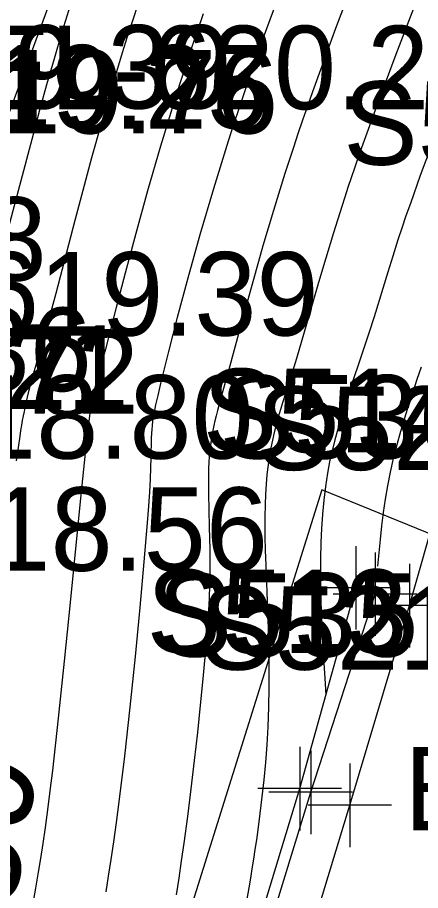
# Model space of a CAD drawing. Extents: x 1729869 to 1735532, y 648588 to 653771.
# Drawn here: x 1730636.33 to 1730655.64, y 653068 to 653109.85 of the extents above; entities that cross this region are included whole.
import ezdxf

# ---------------------------------------------------------------- set-up
doc = ezdxf.new("R2010")
doc.units = 0
for name, color, linetype in [('SURVEY - CENTERLINE - Preliminary', 7, 'Continuous'), ('SURVEY - CONTOURS - Index with Text', 7, 'Continuous'), ('SURVEY - CONTOURS - Intermediate with optional Text', 7, 'Continuous'), ('SURVEY - DRAINAGE - Area Shapes', 7, 'Continuous'), ('SURVEY - DTM - Breaklines', 7, 'Continuous'), ('SURVEY - DTM - Breaklines - Points - Elevations', 7, 'Continuous'), ('SURVEY - DTM - Breaklines - Points - Locators', 7, 'Continuous'), ('SURVEY - DTM - Breaklines - Points - Numbers', 7, 'Continuous'), ('SURVEY - NON-TRANSPORTATION - Features', 7, 'Continuous'), ('SURVEY - NON-TRANSPORTATION - Features - Points - Elevations', 7, 'Continuous'), ('SURVEY - NON-TRANSPORTATION - Features - Points - Locators', 7, 'Continuous'), ('SURVEY - NON-TRANSPORTATION - Features - Points - Numbers', 7, 'Continuous'), ('SURVEY - TRAFFIC CONTROL - Signs - Points - Elevations', 7, 'Continuous'), ('SURVEY - TRANSPORTATION - Features - Points - Elevations', 7, 'Continuous'), ('SURVEY - TRANSPORTATION - Roads - Points - Elevations', 7, 'Continuous'), ('SURVEY - UTILITIES - Cable (Underground) - Points - Elevations', 7, 'Continuous'), ('SURVEY - UTILITIES - Sanitary Sewer with Text', 7, 'Continuous')]:
    doc.layers.add(name, color=color, linetype=linetype)

msp = doc.modelspace()

# ---------------------------------------------------------------- linework, layer by layer
at = {"layer": 'SURVEY - CENTERLINE - Preliminary'}
msp.add_arc((1731958.547, 652320.011), 1603, 143.289961, 160.317279, dxfattribs=at)
at = {"layer": 'SURVEY - CONTOURS - Index with Text'}
for points in [[(1730642.104, 653110.463), (1730641.844, 653109.686), (1730641.592, 653108.915), (1730641.347, 653108.143), (1730640.829, 653106.443), (1730640.339, 653104.755), (1730639.881, 653103.115), (1730639.46, 653101.556), (1730639.08, 653100.115), (1730638.167, 653096.609), (1730637.887, 653095.558), (1730637.656, 653094.712), (1730637.41, 653093.844), (1730637.061, 653092.634), (1730636.947, 653092.224), (1730636.85, 653091.854), (1730636.8, 653091.655), (1730636.751, 653091.444), (1730636.687, 653091.153), (1730636.647, 653090.958), (1730636.606, 653090.752), (1730636.566, 653090.533), (1730636.525, 653090.3), (1730636.484, 653090.051), (1730636.442, 653089.786), (1730636.361, 653089.228), (1730636.276, 653088.599)], [(1730656.16, 653103.717), (1730655.627, 653102.269), (1730655.149, 653100.935), (1730654.94, 653100.331), (1730654.743, 653099.751), (1730654.557, 653099.188), (1730654.303, 653098.4), (1730654.065, 653097.639), (1730653.409, 653095.502), (1730653.163, 653094.723), (1730652.987, 653094.18), (1730652.816, 653093.668), (1730652.303, 653092.15), (1730652.136, 653091.643), (1730651.972, 653091.133), (1730651.817, 653090.63), (1730651.669, 653090.12), (1730651.53, 653089.604), (1730651.401, 653089.08), (1730651.284, 653088.547), (1730651.181, 653088.004), (1730651.081, 653087.362), (1730651.001, 653086.706), (1730650.939, 653086.038), (1730650.894, 653085.361), (1730650.864, 653084.675), (1730650.847, 653083.898), (1730650.844, 653083.476), (1730650.85, 653082.652), (1730650.869, 653081.826), (1730650.899, 653081.001), (1730650.937, 653080.185), (1730650.981, 653079.383), (1730651.054, 653078.187), (1730651.107, 653077.372)]]:
    msp.add_lwpolyline(points, dxfattribs=at)
at = {"layer": 'SURVEY - CONTOURS - Intermediate with optional Text'}
for points in [[(1730652.792, 653112.561), (1730651.566, 653109.315), (1730650.462, 653106.276), (1730650.221, 653105.588), (1730649.989, 653104.917), (1730649.766, 653104.262), (1730649.551, 653103.62), (1730649.343, 653102.988), (1730649.142, 653102.363), (1730648.592, 653100.593), (1730648.089, 653098.893), (1730647.632, 653097.288), (1730647.221, 653095.802), (1730646.45, 653092.968), (1730646.056, 653091.548), (1730645.911, 653091.007), (1730645.848, 653090.758), (1730645.79, 653090.517), (1730645.737, 653090.282), (1730645.689, 653090.051), (1730645.646, 653089.823), (1730645.609, 653089.596), (1730645.572, 653089.332), (1730645.542, 653089.066), (1730645.518, 653088.797), (1730645.501, 653088.523), (1730645.488, 653088.243), (1730645.479, 653087.85), (1730645.478, 653087.388), (1730645.483, 653087.02), (1730645.501, 653086.244), (1730645.522, 653085.414), (1730645.533, 653084.897), (1730645.541, 653084.361), (1730645.543, 653083.806), (1730645.539, 653083.231), (1730645.528, 653082.636), (1730645.507, 653082.021), (1730645.477, 653081.428), (1730645.439, 653080.816), (1730645.393, 653080.184), (1730645.34, 653079.529), (1730645.28, 653078.851), (1730645.214, 653078.147), (1730645.089, 653076.885), (1730644.951, 653075.57), (1730644.802, 653074.227), (1730644.643, 653072.88), (1730644.477, 653071.556), (1730644.304, 653070.28), (1730644.18, 653069.42), (1730644.054, 653068.595), (1730643.928, 653067.804)], [(1730649.375, 653112.333), (1730648.102, 653108.865), (1730647.795, 653108.001), (1730647.501, 653107.158), (1730647.219, 653106.332), (1730646.946, 653105.521), (1730646.682, 653104.718), (1730646.425, 653103.922), (1730645.719, 653101.638), (1730645.071, 653099.429), (1730644.492, 653097.353), (1730643.987, 653095.469), (1730643.567, 653093.836), (1730643.186, 653092.299), (1730643.049, 653091.726), (1730642.949, 653091.284), (1730642.875, 653090.923), (1730642.837, 653090.712), (1730642.805, 653090.504), (1730642.779, 653090.296), (1730642.761, 653090.096), (1730642.751, 653089.923), (1730642.742, 653089.681), (1730642.724, 653088.733), (1730642.709, 653088.269), (1730642.685, 653087.72), (1730642.651, 653087.118), (1730642.605, 653086.423), (1730642.546, 653085.627), (1730642.392, 653083.751), (1730642.196, 653081.573), (1730641.967, 653079.215), (1730641.717, 653076.795), (1730641.455, 653074.436), (1730641.191, 653072.256), (1730641.061, 653071.264), (1730640.933, 653070.342), (1730640.807, 653069.486), (1730640.684, 653068.689), (1730640.564, 653067.947)], [(1730638.851, 653110.419), (1730638.459, 653109.141), (1730638.084, 653107.867), (1730637.728, 653106.613), (1730637.392, 653105.397), (1730637.078, 653104.233), (1730636.363, 653101.544), (1730635.771, 653099.319)], [(1730655.379, 653110.486), (1730654.451, 653108.063), (1730653.584, 653105.748), (1730652.807, 653103.594), (1730652.635, 653103.103), (1730652.469, 653102.623), (1730652.31, 653102.153), (1730652.155, 653101.692), (1730652.006, 653101.238), (1730651.861, 653100.791), (1730651.463, 653099.525), (1730651.097, 653098.309), (1730650.757, 653097.15), (1730650.147, 653095.033), (1730649.84, 653093.989), (1730649.692, 653093.499), (1730649.42, 653092.627), (1730649.165, 653091.819), (1730649.045, 653091.432), (1730648.93, 653091.051), (1730648.823, 653090.684), (1730648.723, 653090.319), (1730648.63, 653089.954), (1730648.544, 653089.588), (1730648.467, 653089.218), (1730648.4, 653088.842), (1730648.334, 653088.398), (1730648.28, 653087.942), (1730648.239, 653087.473), (1730648.209, 653086.992), (1730648.189, 653086.495), (1730648.179, 653085.92), (1730648.178, 653085.601), (1730648.184, 653084.964), (1730648.198, 653084.303), (1730648.22, 653083.619), (1730648.302, 653081.44), (1730648.332, 653080.534), (1730648.356, 653079.609), (1730648.37, 653078.671), (1730648.372, 653077.728), (1730648.359, 653076.786), (1730648.327, 653075.851), (1730648.278, 653074.988), (1730648.213, 653074.139), (1730648.134, 653073.305), (1730648.044, 653072.489), (1730647.946, 653071.692), (1730647.842, 653070.915), (1730647.775, 653070.439), (1730647.707, 653069.969), (1730647.637, 653069.506), (1730647.565, 653069.046), (1730647.492, 653068.588), (1730647.416, 653068.13), (1730647.294, 653067.412)], [(1730645.227, 653110.023), (1730644.932, 653109.173), (1730644.648, 653108.338), (1730644.374, 653107.511), (1730644.107, 653106.688), (1730643.846, 653105.866), (1730643.185, 653103.685), (1730642.565, 653101.537), (1730641.998, 653099.486), (1730641.493, 653097.598), (1730641.059, 653095.94), (1730640.542, 653093.954), (1730640.332, 653093.166), (1730640.118, 653092.388), (1730640.027, 653092.054), (1730639.969, 653091.814), (1730639.923, 653091.598), (1730639.877, 653091.354), (1730639.823, 653091.019), (1730639.766, 653090.611), (1730639.694, 653090.038), (1730639.616, 653089.355), (1730639.573, 653088.961), (1730639.368, 653086.968), (1730638.86, 653081.813), (1730638.577, 653078.998), (1730638.29, 653076.256), (1730638.009, 653073.76), (1730637.888, 653072.774), (1730637.77, 653071.865), (1730637.656, 653071.027), (1730637.544, 653070.253), (1730637.436, 653069.538), (1730637.33, 653068.876), (1730637.201, 653068.11), (1730637.075, 653067.397)], [(1730655.673, 653093.089), (1730655.467, 653092.497), (1730655.261, 653091.887), (1730655.056, 653091.263), (1730654.861, 653090.64), (1730654.673, 653090.007), (1730654.495, 653089.364), (1730654.329, 653088.713), (1730654.179, 653088.055), (1730654.047, 653087.393), (1730653.939, 653086.757), (1730653.847, 653086.118), (1730653.768, 653085.477), (1730653.698, 653084.834), (1730653.635, 653084.191), (1730653.575, 653083.546)]]:
    msp.add_lwpolyline(points, dxfattribs=at)
at = {"layer": 'SURVEY - DRAINAGE - Area Shapes'}
msp.add_lwpolyline([(1730530.438, 652890.236), (1730534.167, 652921.342), (1730540.828, 652961.789), (1730550.533, 653008.9), (1730547.202, 653081.463), (1730553.059, 653114.555), (1730552.589, 653131.651), (1730578.113, 653171.858), (1730636.268, 653138.685), (1730699.312, 653109.177), (1730683.692, 653073.852), (1730650.911, 653087.208), (1730632.765, 653029.296), (1730615.997, 652974.601), (1730612.273, 652960.894), (1730627.831, 652878.285), (1730591.998, 652884.72), (1730553.867, 652890.695)], close=True, dxfattribs=at)
at = {"layer": 'SURVEY - DTM - Breaklines'}
msp.add_lwpolyline([(1730629.599, 652879.5), (1730625.929, 652900.044), (1730622.435, 652919.629), (1730618.968, 652939.316), (1730619.386, 652940.565), (1730616.359, 652960.125), (1730621.53, 652977.437), (1730627.135, 652996.481), (1730632.84, 653015.558), (1730638.715, 653034.615), (1730644.535, 653053.659), (1730650.377, 653072.712), (1730653.457, 653082.206), (1730652.545, 653082.51)], dxfattribs=at)
at = {"layer": 'SURVEY - DTM - Breaklines - Points - Locators'}
for p, q in [((1730653.457, 653084.206), (1730653.457, 653080.206)), ((1730655.457, 653082.206), (1730651.457, 653082.206)), ((1730650.377, 653074.712), (1730650.377, 653070.712)), ((1730652.377, 653072.712), (1730648.377, 653072.712))]:
    msp.add_line(p, q, dxfattribs=at)
at = {"layer": 'SURVEY - NON-TRANSPORTATION - Features'}
for points in [[(1730617.841, 652959.656), (1730623.698, 652976.796), (1730629.493, 652995.784), (1730635.186, 653014.852), (1730640.809, 653033.985), (1730646.468, 653053.046), (1730652.251, 653072.088), (1730655.106, 653081.657), (1730659.273, 653096.284)], [(1730628.504, 652878.353), (1730624.679, 652899.811), (1730621.391, 652919.458), (1730618.059, 652939.167), (1730614.798, 652959.83), (1730620.176, 652977.838), (1730626.024, 652996.81), (1730632.21, 653015.748), (1730638.11, 653034.797), (1730644.058, 653053.81), (1730649.852, 653072.887), (1730652.545, 653082.51)]]:
    msp.add_lwpolyline(points, dxfattribs=at)
at = {"layer": 'SURVEY - NON-TRANSPORTATION - Features - Points - Locators'}
for p, q in [((1730652.545, 653084.51), (1730652.545, 653080.51)), ((1730655.106, 653083.657), (1730655.106, 653079.657)), ((1730654.545, 653082.51), (1730650.545, 653082.51)), ((1730657.106, 653081.657), (1730653.106, 653081.657)), ((1730649.852, 653074.887), (1730649.852, 653070.887)), ((1730652.251, 653074.088), (1730652.251, 653070.088)), ((1730651.852, 653072.887), (1730647.852, 653072.887)), ((1730654.251, 653072.088), (1730650.251, 653072.088))]:
    msp.add_line(p, q, dxfattribs=at)
at = {"layer": 'SURVEY - UTILITIES - Sanitary Sewer with Text'}
msp.add_lwpolyline([(1730696.928, 653270.793), (1730588.364, 652976.271)], dxfattribs=at)

# ---------------------------------------------------------------- texts
at = {"layer": 'SURVEY - CONTOURS - Index with Text'}
msp.add_text('625', height=5, rotation=260.3451, dxfattribs=at).set_placement((1730632.431, 653075.087))
at = {"layer": 'SURVEY - DTM - Breaklines - Points - Elevations'}
for s, p in [('EL-619.76', (1730624.139, 653104.285)), ('EL-618.72', (1730617.465, 653090.856))]:
    msp.add_text(s, height=4, dxfattribs=at).set_placement(p)
at = {"layer": 'SURVEY - DTM - Breaklines - Points - Numbers'}
for s, p in [('S536', (1730646.011, 653088.706)), ('S535', (1730643.041, 653079.212))]:
    msp.add_text(s, height=4, dxfattribs=at).set_placement(p)
at = {"layer": 'SURVEY - NON-TRANSPORTATION - Features - Points - Elevations'}
msp.add_text('EL-629.45', height=4, dxfattribs=at).set_placement((1730654.852, 653070.887))
at = {"layer": 'SURVEY - NON-TRANSPORTATION - Features - Points - Numbers'}
for s, p in [('S523', (1730651.937, 653102.784)), ('S514', (1730645.209, 653089.01)), ('S522', (1730647.77, 653088.157)), ('S513', (1730642.516, 653079.387)), ('S521', (1730645.073, 653078.588))]:
    msp.add_text(s, height=4, dxfattribs=at).set_placement(p)
at = {"layer": 'SURVEY - TRAFFIC CONTROL - Signs - Points - Elevations'}
msp.add_text('EL-619.39', height=4, dxfattribs=at).set_placement((1730626.07, 653094.602))
at = {"layer": 'SURVEY - TRANSPORTATION - Features - Points - Elevations'}
for s, p in [('EL-619.39', (1730621.912, 653105.479)), ('EL-619.25', (1730623.695, 653104.523)), ('EL-618.36', (1730615.213, 653091.936)), ('EL-618.21', (1730616.988, 653091.085)), ('EL-618.80', (1730622.958, 653088.701))]:
    msp.add_text(s, height=4, dxfattribs=at).set_placement(p)
at = {"layer": 'SURVEY - TRANSPORTATION - Roads - Points - Elevations'}
msp.add_text('EL-618.78', height=4, dxfattribs=at).set_placement((1730613.047, 653097.231))
at = {"layer": 'SURVEY - UTILITIES - Cable (Underground) - Points - Elevations'}
for s, p in [('EL-620.28', (1730634.339, 653105.448)), ('EL-618.56', (1730623.646, 653083.326))]:
    msp.add_text(s, height=4, dxfattribs=at).set_placement(p)

doc.saveas('drawing.dxf')
